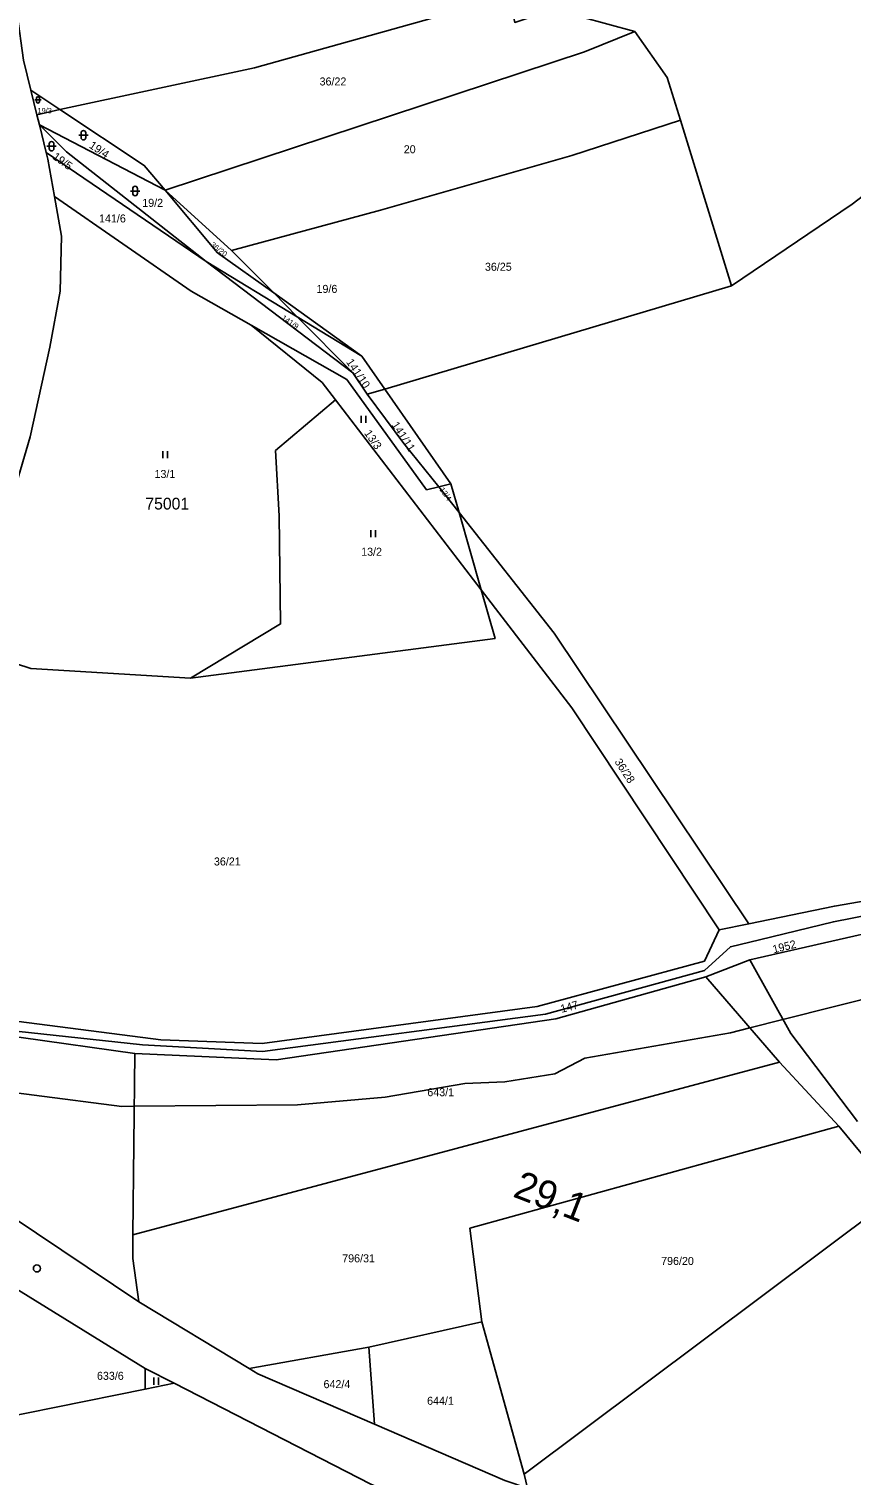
# Model space of a CAD drawing. Extents: x -794765 to -785424, y -1118958 to -1108731.
# Drawn here: x -789257.8 to -789083.2, y -1114585.8 to -1114278.7 of the extents above; entities that cross this region are included whole.
import ezdxf

# ---------------------------------------------------------------- set-up
doc = ezdxf.new("R2010")
doc.units = 0
for name, color, linetype in [('Level 66', 7, 'Continuous'), ('Level 73', 7, 'Continuous'), ('Level 75', 7, 'Continuous'), ('Level 76', 7, 'Continuous'), ('Level 78', 7, 'Continuous'), ('Level 81', 7, 'Continuous'), ('Vrstva 1', 7, 'Continuous'), ('Vrstva 53', 7, 'Continuous')]:
    doc.layers.add(name, color=color, linetype=linetype)

msp = doc.modelspace()

# ---------------------------------------------------------------- linework, layer by layer
at = {"layer": 'Level 66'}
for p, q in [((-789256.55, -1114293.72), (-789255.21, -1114293.72)), ((-789256.21, -1114293.39), (-789256.21, -1114294.06)), ((-789255.55, -1114294.06), (-789255.55, -1114293.39)), ((-789247.23, -1114301.24), (-789245.23, -1114301.24)), ((-789246.73, -1114300.74), (-789246.73, -1114301.74)), ((-789245.73, -1114301.74), (-789245.73, -1114300.74)), ((-789254, -1114303.58), (-789252, -1114303.58)), ((-789253.5, -1114303.08), (-789253.5, -1114304.08)), ((-789252.5, -1114304.08), (-789252.5, -1114303.08)), ((-789236.24, -1114313.09), (-789234.24, -1114313.09)), ((-789235.74, -1114312.59), (-789235.74, -1114313.59)), ((-789234.74, -1114313.59), (-789234.74, -1114312.59)), ((-789187.27, -1114362.31), (-789187.27, -1114360.81)), ((-789186.27, -1114362.31), (-789186.27, -1114360.81)), ((-789229.34, -1114369.85), (-789229.34, -1114368.35)), ((-789228.34, -1114369.85), (-789228.34, -1114368.35)), ((-789185.17, -1114386.63), (-789185.17, -1114385.13)), ((-789184.17, -1114386.63), (-789184.17, -1114385.13)), ((-789231.26, -1114566.64), (-789231.26, -1114565.14)), ((-789230.26, -1114566.64), (-789230.26, -1114565.14))]:
    msp.add_line(p, q, dxfattribs=at)
for centre, radius, start, end in [((-789255.88, -1114293.39), 0.335, 0, 180), ((-789255.88, -1114294.06), 0.335, 180, 359.9879), ((-789246.23, -1114300.74), 0.5, 0, 180), ((-789246.23, -1114301.74), 0.5, 180, 359.9879), ((-789253, -1114303.08), 0.5, 0, 180), ((-789253, -1114304.08), 0.5, 180, 359.9879), ((-789235.24, -1114312.59), 0.5, 0, 180), ((-789235.24, -1114313.59), 0.5, 180, 359.9879)]:
    msp.add_arc(centre, radius, start, end, dxfattribs=at)
at = {"layer": 'Level 75'}
for p, q in [((-789256.1, -1114296.88), (-789257.37, -1114291.7)), ((-789251.21, -1114295.78), (-789257.37, -1114291.7)), ((-789251.21, -1114295.78), (-789256.1, -1114296.88)), ((-789255.57, -1114299.03), (-789256.1, -1114296.88)), ((-789254.12, -1114304.94), (-789255.57, -1114299.03)), ((-789228.87, -1114312.92), (-789255.57, -1114299.03)), ((-789119.44, -1114298.03), (-789108.57, -1114333.25)), ((-789220.12, -1114328.07), (-789254.12, -1114304.94)), ((-789214.74, -1114325.73), (-789228.87, -1114312.92)), ((-789205.81, -1114334.75), (-789214.74, -1114325.73)), ((-789189.02, -1114351.72), (-789220.12, -1114328.07)), ((-789220.12, -1114328.07), (-789200.81, -1114339.8)), ((-789200.81, -1114339.8), (-789205.81, -1114334.75)), ((-789205.81, -1114334.75), (-789187.07, -1114348.15)), ((-789182.2, -1114355.15), (-789108.57, -1114333.25)), ((-789200.81, -1114339.8), (-789187.07, -1114348.15)), ((-789189.02, -1114351.72), (-789200.81, -1114339.8)), ((-789187.07, -1114348.15), (-789182.2, -1114355.15)), ((-789185.93, -1114356.27), (-789189.02, -1114351.72)), ((-789192.72, -1114357.45), (-789161.75, -1114397.79)), ((-789185.93, -1114356.27), (-789182.2, -1114355.15)), ((-789182.2, -1114355.15), (-789168.17, -1114375.31)), ((-789168.17, -1114375.31), (-789170.74, -1114375.92)), ((-789166.43, -1114381.39), (-789170.74, -1114375.92)), ((-789166.43, -1114381.39), (-789168.17, -1114375.31)), ((-789166.43, -1114381.39), (-789161.75, -1114397.79)), ((-789111.22, -1114470.02), (-789104.91, -1114468.72)), ((-789114.01, -1114480.01), (-789104.7, -1114476.36)), ((-789114.01, -1114480.01), (-789098.37, -1114498.11)), ((-789235.7, -1114534.82), (-789235.33, -1114496.28)), ((-789235.7, -1114534.82), (-789098.37, -1114498.11)), ((-789098.37, -1114498.11), (-789085.8, -1114511.75)), ((-789085.8, -1114511.75), (-789073.65, -1114526.45)), ((-789152.59, -1114585.65), (-789073.65, -1114526.45)), ((-789211.01, -1114563.21), (-789234.48, -1114549.02)), ((-789161.58, -1114553.31), (-789185.62, -1114558.65)), ((-789152.59, -1114585.65), (-789161.58, -1114553.31)), ((-789185.62, -1114558.65), (-789211.01, -1114563.21)), ((-789184.43, -1114575.03), (-789185.62, -1114558.65)), ((-789233.09, -1114563.18), (-789226.93, -1114566.34)), ((-789233.09, -1114563.18), (-789233.08, -1114567.59)), ((-789233.08, -1114567.59), (-789226.93, -1114566.34)), ((-789309.27, -1114583.03), (-789233.08, -1114567.59)), ((-789151.91, -1114588.58), (-789152.59, -1114585.65))]:
    msp.add_line(p, q, dxfattribs=at)
for points in [[(-789108.57, -1114333.25), (-789082.98, -1114315.88), (-789060.4, -1114298.63), (-789042.2, -1114280.52), (-789019.96, -1114256.98), (-789009.3, -1114244.35)], [(-789155.98, -1114271.78), (-789209.92, -1114286.9), (-789251.21, -1114295.78)], [(-789155.98, -1114271.78), (-789154.61, -1114277.28), (-789146.33, -1114274.56), (-789129.12, -1114279.21)], [(-789257.37, -1114291.7), (-789258.94, -1114285.27), (-789260.26, -1114275.53)], [(-789228.87, -1114312.92), (-789139.78, -1114283.5), (-789129.12, -1114279.21)], [(-789129.12, -1114279.21), (-789122.23, -1114288.97), (-789119.44, -1114298.03)], [(-789228.87, -1114312.92), (-789233.29, -1114307.64), (-789251.21, -1114295.78)], [(-789255.57, -1114299.03), (-789249.8, -1114304.79), (-789220.12, -1114328.07)], [(-789119.44, -1114298.03), (-789142.52, -1114305.58), (-789183.1, -1114317.14), (-789214.74, -1114325.73)], [(-789252.39, -1114314.22), (-789253.78, -1114306.33), (-789254.12, -1114304.94)], [(-789270.71, -1114410.22), (-789267.29, -1114405.56), (-789264.73, -1114397.27), (-789263.02, -1114388.38), (-789262.46, -1114382.19), (-789257.56, -1114365.29), (-789253.33, -1114346.25), (-789251.18, -1114334.33), (-789250.9, -1114322.67), (-789252.39, -1114314.22)], [(-789252.39, -1114314.22), (-789223.34, -1114334.35), (-789210.57, -1114341.6)], [(-789205.81, -1114334.75), (-789217.74, -1114326.22), (-789228.87, -1114312.92)], [(-789210.57, -1114341.6), (-789190.25, -1114353.15), (-789173.33, -1114376.53), (-789170.74, -1114375.92)], [(-789210.57, -1114341.6), (-789195.55, -1114353.75), (-789192.72, -1114357.45)], [(-789223.48, -1114416.59), (-789204.34, -1114405.03), (-789204.63, -1114382.11), (-789205.44, -1114368.23), (-789192.72, -1114357.45)], [(-789170.74, -1114375.92), (-789178.14, -1114366.73), (-789185.93, -1114356.27)], [(-789104.91, -1114468.72), (-789146.28, -1114406.99), (-789166.43, -1114381.39)], [(-789223.48, -1114416.59), (-789158.79, -1114408.17), (-789161.75, -1114397.79)], [(-789161.75, -1114397.79), (-789142.49, -1114422.88), (-789111.22, -1114470.02)], [(-789270.71, -1114410.22), (-789257.37, -1114414.51), (-789223.48, -1114416.59)], [(-789013.63, -1114452.12), (-789058.6, -1114460.11), (-789086.74, -1114464.97), (-789104.91, -1114468.72)], [(-789086.93, -1114468.3), (-789058.11, -1114462.67), (-789015.34, -1114455.34)], [(-789104.7, -1114476.36), (-789058.02, -1114465.78), (-789014.4, -1114458.72)], [(-789111.22, -1114470.02), (-789114.33, -1114476.68), (-789149.84, -1114486.32), (-789208.24, -1114494.14), (-789229.78, -1114493.4), (-789295.13, -1114484.99)], [(-789114.34, -1114478.64), (-789108.83, -1114473.62), (-789102.63, -1114472.12), (-789086.93, -1114468.3)], [(-789081.84, -1114510.76), (-789096.01, -1114492.03), (-789104.7, -1114476.36)], [(-789284.18, -1114488.99), (-789233.65, -1114494.43), (-789208.22, -1114495.86), (-789148.09, -1114487.9), (-789114.34, -1114478.64)], [(-789235.33, -1114496.28), (-789205.27, -1114497.63), (-789145.89, -1114488.93), (-789114.01, -1114480.01)], [(-789312.07, -1114488.61), (-789310.41, -1114487.87), (-789259.48, -1114492.92), (-789235.33, -1114496.28)], [(-789234.48, -1114549.02), (-789272.62, -1114523.48), (-789303.95, -1114495.11), (-789312.07, -1114488.61)], [(-789318.04, -1114511.65), (-789308.97, -1114521.75), (-789303.08, -1114517.85), (-789269.72, -1114540.6), (-789233.09, -1114563.18)], [(-789085.8, -1114511.75), (-789164.15, -1114533.39), (-789161.58, -1114553.31)], [(-789234.48, -1114549.02), (-789235.71, -1114539.82), (-789235.7, -1114534.82)], [(-789184.43, -1114575.03), (-789209.16, -1114564.33), (-789211.01, -1114563.21)], [(-789226.93, -1114566.34), (-789185.19, -1114587.78), (-789182.88, -1114588.76)], [(-789151.91, -1114588.58), (-789156.73, -1114587.01), (-789184.43, -1114575.03)]]:
    msp.add_lwpolyline(points, dxfattribs=at)
at = {"layer": 'Level 78'}
for points in [[(-789086.93, -1114468.3), (-789058.11, -1114462.67), (-789015.34, -1114455.34)], [(-789114.34, -1114478.64), (-789108.83, -1114473.62), (-789102.63, -1114472.12), (-789086.93, -1114468.3)], [(-789284.18, -1114488.99), (-789233.65, -1114494.43), (-789208.22, -1114495.86), (-789148.09, -1114487.9), (-789114.34, -1114478.64)]]:
    msp.add_lwpolyline(points, dxfattribs=at)
at = {"layer": 'Level 81'}
for points in [[(-789210.57, -1114341.6), (-789223.34, -1114334.35), (-789252.39, -1114314.22), (-789250.9, -1114322.67), (-789251.18, -1114334.33), (-789253.33, -1114346.25), (-789257.56, -1114365.29), (-789262.46, -1114382.19), (-789263.02, -1114388.38), (-789264.73, -1114397.27), (-789267.29, -1114405.56), (-789270.71, -1114410.22), (-789271.12, -1114410.79), (-789279.32, -1114436.33), (-789285.34, -1114458.22), (-789289.8, -1114474.35), (-789290.93, -1114478.35), (-789292.39, -1114481.46), (-789294.08, -1114483.87), (-789295.13, -1114484.99), (-789295.82, -1114485.71), (-789297.1, -1114486.75)], [(-789309.5, -1114485.53), (-789305.22, -1114485.95), (-789297.1, -1114486.75), (-789298.04, -1114487.53), (-789284.18, -1114488.99), (-789233.65, -1114494.43), (-789208.22, -1114495.86), (-789148.09, -1114487.9), (-789114.34, -1114478.64), (-789108.83, -1114473.62), (-789102.63, -1114472.12), (-789086.93, -1114468.3), (-789058.11, -1114462.67), (-789015.34, -1114455.34), (-789012.6, -1114454.87), (-789012.14, -1114455.9), (-789009.91, -1114460.91)], [(-789306.68, -1114493.77), (-789304.24, -1114494.87), (-789293.55, -1114499.73), (-789275.34, -1114502.75), (-789238.07, -1114507.53), (-789235.44, -1114507.5), (-789200.79, -1114507.22), (-789182.14, -1114505.59), (-789165.19, -1114502.68), (-789156.72, -1114502.29), (-789146.12, -1114500.63), (-789139.76, -1114497.27), (-789108.83, -1114491.87), (-789104.67, -1114490.82), (-789097.67, -1114489.05), (-789075.77, -1114483.51), (-789058.39, -1114478.49), (-789036.35, -1114473.91), (-789021.31, -1114469.97), (-789015.99, -1114468.58), (-789009.22, -1114466.81)], [(-789108.83, -1114473.62), (-789114.34, -1114478.64), (-789148.09, -1114487.9), (-789208.22, -1114495.86), (-789233.65, -1114494.43), (-789284.18, -1114488.99), (-789298.04, -1114487.53), (-789297.1, -1114486.75)]]:
    msp.add_lwpolyline(points, dxfattribs=at)
at = {"layer": 'Vrstva 1'}
msp.add_circle((-789256.11, -1114541.94), 0.75, dxfattribs=at)
at = {"layer": 'Vrstva 53'}
for points in [[(-789314.65, -1114486.55), (-789312.07, -1114488.61), (-789303.95, -1114495.11), (-789272.62, -1114523.48), (-789234.48, -1114549.02), (-789211.01, -1114563.21), (-789209.16, -1114564.33), (-789184.43, -1114575.03), (-789156.73, -1114587.01), (-789151.91, -1114588.58), (-789111.21, -1114601.86), (-789066.78, -1114612.81), (-789061.16, -1114614.19), (-789002.52, -1114626.82), (-788945.18, -1114640.28), (-788899.34, -1114649.59)], [(-789075.07, -1114623.43), (-789124.89, -1114611.37), (-789126.69, -1114610.58), (-789127.89, -1114610.16), (-789133.75, -1114612.63), (-789144.37, -1114617.13), (-789148.2, -1114602.99), (-789156.19, -1114600.12), (-789182.88, -1114588.76), (-789185.19, -1114587.78), (-789226.93, -1114566.34), (-789233.09, -1114563.18), (-789269.72, -1114540.6), (-789303.08, -1114517.85), (-789308.97, -1114521.75), (-789318.04, -1114511.65), (-789332.87, -1114495.13)]]:
    msp.add_lwpolyline(points, dxfattribs=at)

# ---------------------------------------------------------------- texts
at = {"layer": 'Level 73'}
msp.add_text('29,1', height=6, rotation=338.7998, dxfattribs=at).set_placement((-789155.25, -1114526.61))
at = {"layer": 'Level 76'}
for s, height, p in [('36/22', 1.7, (-789196.07, -1114290.67)), ('19/3', 1.14, (-789255.99, -1114296.59)), ('20', 1.7, (-789178.19, -1114305.07)), ('19/2', 1.7, (-789233.73, -1114316.45)), ('141/6', 1.7, (-789242.91, -1114319.77)), ('36/25', 1.7, (-789160.95, -1114330.03)), ('19/6', 1.7, (-789196.72, -1114334.73)), ('13/1', 1.7, (-789231.13, -1114374.04)), ('13/2', 1.7, (-789187.24, -1114390.56)), ('36/21', 1.7, (-789218.51, -1114456.35)), ('643/1', 1.7, (-789173.19, -1114505.36)), ('796/31', 1.7, (-789191.26, -1114540.64)), ('796/20', 1.7, (-789123.53, -1114541.2)), ('633/6', 1.7, (-789243.35, -1114565.6)), ('642/4', 1.7, (-789195.23, -1114567.37)), ('644/1', 1.7, (-789173.23, -1114570.9))]:
    msp.add_text(s, height=height, dxfattribs=at).set_placement(p)
for s, height, rotation, p in [('19/5', 1.7, 324, (-789252.93, -1114306.13)), ('19/4', 1.7, 326, (-789245.16, -1114303.77)), ('36/20', 1.14, 322, (-789219.33, -1114324.72)), ('141/9', 1.14, 326, (-789204.25, -1114340.3)), ('141/10', 1.7, 304, (-789190.5, -1114349.42)), ('141/11', 1.7, 303, (-789180.85, -1114362.76)), ('13/3', 1.7, 305, (-789186.67, -1114364.55)), ('13/4', 1.14, 305, (-789170.66, -1114376.52)), ('36/28', 1.7, 303, (-789133.5, -1114434.31)), ('1952', 1.7, 14, (-789099.62, -1114475.02)), ('147', 1.7, 15, (-789144.65, -1114487.66))]:
    msp.add_text(s, height=height, rotation=rotation, dxfattribs=at).set_placement(p)
at = {"layer": 'Level 81'}
msp.add_text('75001', height=2.5, dxfattribs=at).set_placement((-789233.07, -1114380.74))

doc.saveas('drawing.dxf')
